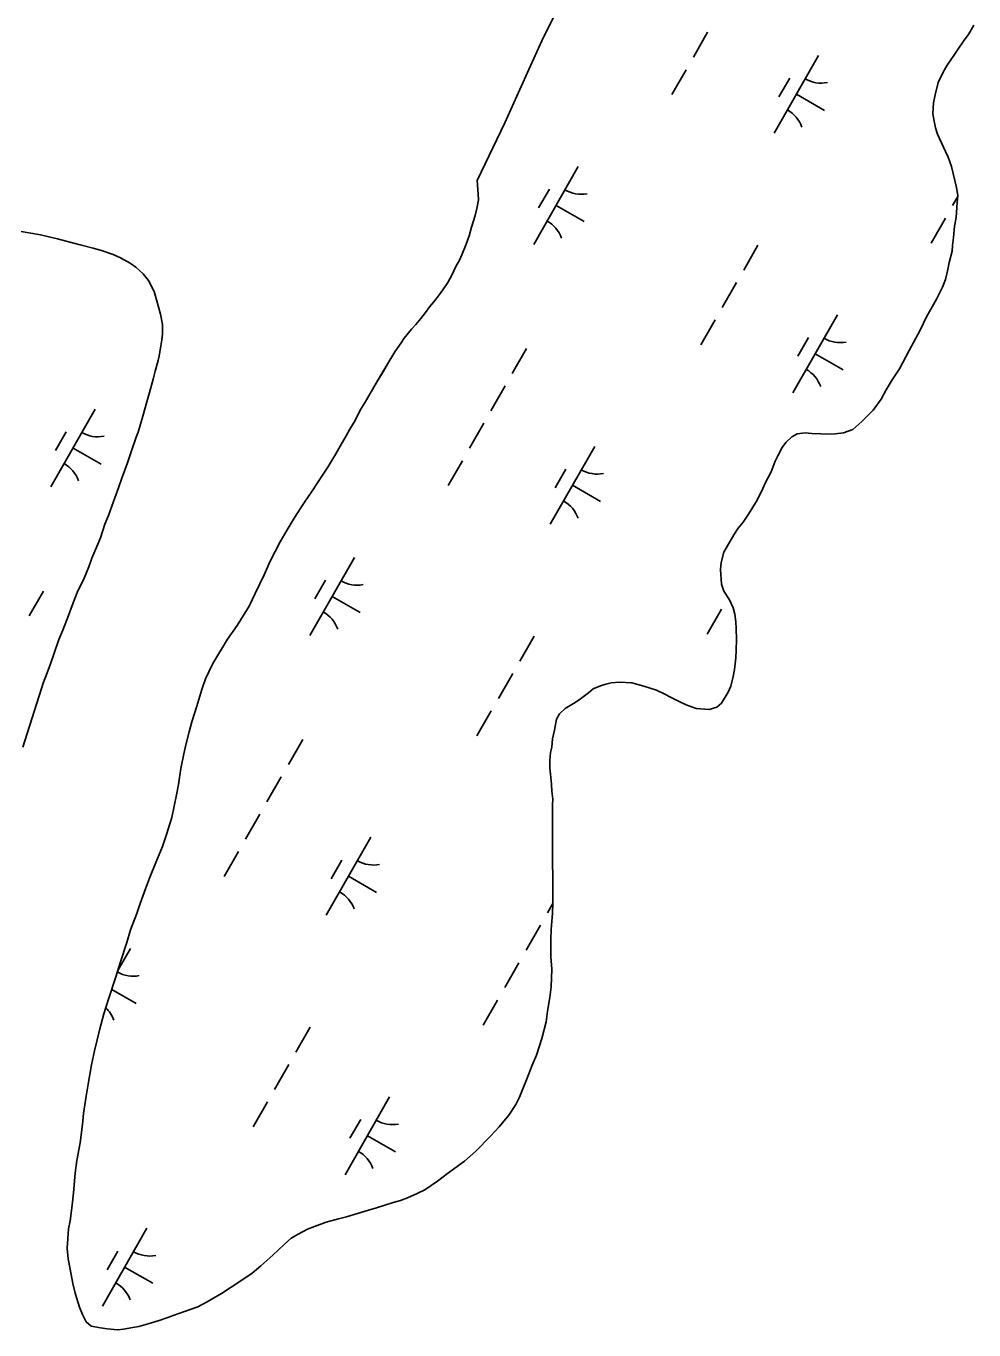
# Model space of a CAD drawing. Extents: x 3930721 to 3950824, y 220441 to 242861.
# Drawn here: x 3942237 to 3942765, y 225847 to 226573 of the extents above; entities that cross this region are included whole.
import ezdxf

# ---------------------------------------------------------------- set-up
doc = ezdxf.new("R2010")
doc.units = 0
doc.layers.add('V-TOPO-SHOR', color=7, linetype='Continuous')
doc.layers.add('V-WETL-SWMP', color=7, linetype='Continuous')

msp = doc.modelspace()

# ---------------------------------------------------------------- linework, layer by layer
at = {"layer": 'V-TOPO-SHOR'}
for points in [[(3942488.15, 226487.02), (3942503.56, 226519.27), (3942516.96, 226548.88), (3942524.16, 226564.9), (3942531.16, 226579.1), (3942536.17, 226589.45), (3942543.97, 226606.08), (3942549.55, 226621.89), (3942555.53, 226638.31), (3942574.19, 226681.76)], [(3942488.15, 226487.02), (3942488.8, 226479.54), (3942488.81, 226476.3), (3942488.03, 226471.45), (3942487.04, 226467.6), (3942485.05, 226461.11), (3942483.66, 226456.25), (3942482.06, 226451.59), (3942479.67, 226445.71), (3942478.27, 226442.67), (3942476.26, 226439.22), (3942474.06, 226434.35), (3942471.86, 226430.29), (3942469.05, 226426.23), (3942467.24, 226423.59), (3942464.02, 226419.53), (3942461.81, 226416.88), (3942459.4, 226413.63), (3942456.79, 226410.18), (3942453.98, 226406.93), (3942451.56, 226404.29), (3942447.54, 226399.21), (3942445.74, 226396.57), (3942442.32, 226391.69), (3942438.31, 226385.2), (3942435.7, 226380.53), (3942432.7, 226375.46), (3942429.89, 226370.59), (3942425.68, 226363.69), (3942423.07, 226359.22)], [(3942234.19, 226458.71), (3942238.45, 226457.93), (3942244.93, 226456.75), (3942249.58, 226455.76), (3942254.44, 226454.57), (3942261.94, 226452.59), (3942267.01, 226451.2), (3942274.3, 226449.42), (3942278.96, 226448.02), (3942285.45, 226445.83), (3942289.5, 226444.04), (3942294.78, 226441.03), (3942298.03, 226438.82), (3942302.09, 226435), (3942305.15, 226431.37), (3942308.21, 226425.32), (3942309.86, 226419.26), (3942311.72, 226412.59), (3942312.96, 226406.93), (3942312.79, 226401.67), (3942312.6, 226398.23), (3942312.02, 226394.99), (3942311.23, 226390.33), (3942310.44, 226386.89), (3942308.85, 226380.81), (3942307.66, 226376.36), (3942305.68, 226369.06), (3942304.09, 226363.79), (3942301.91, 226355.89), (3942299.32, 226346.98), (3942298.12, 226344.14), (3942295.33, 226335.42), (3942293.34, 226329.75), (3942290.15, 226321.23), (3942288.36, 226315.96), (3942285.57, 226308.26), (3942282.77, 226300.56), (3942280.77, 226295.69), (3942278.39, 226287.99), (3942276.39, 226283.12), (3942273.59, 226276.64), (3942271.8, 226271.97), (3942269.2, 226265.48), (3942265.4, 226257.58), (3942262.6, 226250.28), (3942260.61, 226244.8), (3942257.42, 226236.69), (3942255.22, 226231.42), (3942252.43, 226223.32), (3942250.43, 226217.84), (3942248.04, 226211.36), (3942246.65, 226207.71), (3942235.1, 226171.43)], [(3942423.07, 226359.22), (3942420.27, 226353.34), (3942417.26, 226348.47), (3942415.26, 226344.82), (3942411.85, 226339.13), (3942409.44, 226334.87), (3942405.03, 226327.36), (3942401.62, 226322.29), (3942396, 226313.76), (3942391.98, 226307.87), (3942386.16, 226298.94), (3942382.35, 226292.45), (3942378.34, 226285.75), (3942372.94, 226275), (3942369.54, 226267.49), (3942364.54, 226256.95), (3942361.13, 226250.05), (3942354.51, 226239.29), (3942349.09, 226231.58), (3942340.87, 226217.98), (3942336.87, 226209.46), (3942334.88, 226203.58), (3942332.09, 226194.26), (3942329.31, 226185.54), (3942327.71, 226180.07), (3942325.93, 226172.78), (3942324.75, 226167.72), (3942323.17, 226159.62), (3942321.8, 226150.71), (3942320.62, 226144.83), (3942319.44, 226138.55), (3942318.06, 226132.28), (3942315.07, 226122.75), (3942312.88, 226116.06), (3942309.08, 226107.14), (3942305.69, 226098.43), (3942303.5, 226092.55), (3942300.5, 226084.44), (3942298.51, 226078.76), (3942295.12, 226069.64), (3942292.93, 226062.55), (3942289.35, 226051.4), (3942286.96, 226043.5), (3942282.78, 226031.13), (3942280.19, 226022.83), (3942278.01, 226014.52), (3942275.04, 226002.36), (3942273.26, 225994.47), (3942271.5, 225983.73), (3942270.32, 225977.05), (3942268.95, 225967.33), (3942268.38, 225961.26), (3942267.02, 225951.14), (3942265.25, 225941.21), (3942264.27, 225934.13), (3942263.32, 225923.2), (3942262.55, 225916.31), (3942261.38, 225907.61), (3942260.59, 225903.15), (3942259.84, 225892.43), (3942260.28, 225886.36)]]:
    msp.add_lwpolyline(points, dxfattribs=at)
at = {"layer": 'V-WETL-SWMP'}
for p, q in [((3942616.55, 226569.6), (3942608.6, 226555.72)), ((3942678.38, 226556.76), (3942653.53, 226513.37)), ((3942604.62, 226548.78), (3942596.67, 226534.89)), ((3942662.24, 226544.1), (3942656.28, 226533.69)), ((3942665.95, 226535.06), (3942681.57, 226526.12)), ((3942544.51, 226494.87), (3942519.66, 226451.48)), ((3942528.37, 226482.21), (3942522.41, 226471.8)), ((3942532.09, 226473.17), (3942547.71, 226464.23)), ((3942755.81, 226478.06), (3942752.94, 226473.05)), ((3942748.96, 226466.11), (3942741.01, 226452.23)), ((3942644.58, 226451.04), (3942636.63, 226437.16)), ((3942632.66, 226430.21), (3942624.71, 226416.33)), ((3942620.73, 226409.39), (3942612.78, 226395.5)), ((3942688.85, 226412.2), (3942664, 226368.81)), ((3942515.69, 226393.49), (3942507.74, 226379.6)), ((3942672.71, 226399.55), (3942666.75, 226389.13)), ((3942676.43, 226390.51), (3942692.05, 226381.56)), ((3942503.76, 226372.66), (3942495.81, 226358.78)), ((3942275.45, 226359.76), (3942250.6, 226316.38)), ((3942491.83, 226351.84), (3942483.88, 226337.95)), ((3942259.31, 226347.11), (3942253.35, 226336.7)), ((3942263.03, 226338.07), (3942278.65, 226329.12)), ((3942553.66, 226338.99), (3942528.81, 226295.6)), ((3942479.9, 226331.01), (3942471.95, 226317.13)), ((3942537.52, 226326.34), (3942531.56, 226315.92)), ((3942541.23, 226317.29), (3942556.85, 226308.35)), ((3942419.79, 226277.1), (3942394.94, 226233.71)), ((3942403.65, 226264.44), (3942397.69, 226254.03)), ((3942246.63, 226258.39), (3942238.68, 226244.5)), ((3942407.37, 226255.4), (3942422.99, 226246.46)), ((3942624.25, 226248.34), (3942616.29, 226234.46)), ((3942519.87, 226233.27), (3942511.91, 226219.39)), ((3942507.94, 226212.44), (3942499.99, 226198.56)), ((3942496.01, 226191.62), (3942488.06, 226177.73)), ((3942390.97, 226175.72), (3942383.02, 226161.84)), ((3942379.04, 226154.89), (3942371.09, 226141.01)), ((3942367.11, 226134.07), (3942359.16, 226120.18)), ((3942428.94, 226121.22), (3942404.09, 226077.83)), ((3942355.19, 226113.24), (3942347.23, 226099.36)), ((3942412.8, 226108.57), (3942406.84, 226098.15)), ((3942416.52, 226099.53), (3942432.14, 226090.58)), ((3942530.33, 226084.36), (3942527.36, 226079.17)), ((3942523.38, 226072.23), (3942515.43, 226058.34)), ((3942295.07, 226059.33), (3942288.03, 226047.03)), ((3942511.45, 226051.4), (3942503.5, 226037.52)), ((3942284.6, 226036.52), (3942298.27, 226028.69)), ((3942499.53, 226030.57), (3942491.58, 226016.69)), ((3942395.15, 226015.5), (3942387.2, 226001.62)), ((3942383.22, 225994.68), (3942375.27, 225980.79)), ((3942371.29, 225973.85), (3942363.34, 225959.97)), ((3942439.41, 225976.66), (3942414.57, 225933.27)), ((3942423.28, 225964.01), (3942417.31, 225953.6)), ((3942426.99, 225954.97), (3942442.61, 225946.02)), ((3942304.22, 225903.45), (3942279.37, 225860.06)), ((3942288.08, 225890.8), (3942282.12, 225880.39)), ((3942291.8, 225881.76), (3942307.42, 225872.81))]:
    msp.add_line(p, q, dxfattribs=at)
for points in [[(3942260.28, 225886.36), (3942259.84, 225892.43), (3942260.59, 225903.15), (3942261.38, 225907.61), (3942262.55, 225916.32), (3942263.32, 225923.2), (3942264.27, 225934.13), (3942265.25, 225941.21), (3942267.02, 225951.14), (3942268.38, 225961.26), (3942268.95, 225967.33), (3942270.32, 225977.05), (3942271.5, 225983.73), (3942273.26, 225994.46), (3942275.04, 226002.36), (3942278.01, 226014.52), (3942280.19, 226022.83), (3942282.78, 226031.13), (3942286.96, 226043.5), (3942289.35, 226051.4), (3942292.93, 226062.55), (3942295.12, 226069.64), (3942298.51, 226078.76), (3942300.5, 226084.44), (3942303.5, 226092.55), (3942305.69, 226098.42), (3942309.08, 226107.14), (3942312.88, 226116.06), (3942315.07, 226122.75), (3942318.06, 226132.28), (3942319.44, 226138.55), (3942320.62, 226144.83), (3942321.8, 226150.71), (3942323.17, 226159.62), (3942324.75, 226167.72), (3942325.93, 226172.78), (3942327.72, 226180.07), (3942329.31, 226185.55), (3942332.09, 226194.26), (3942334.88, 226203.58), (3942336.87, 226209.46), (3942340.87, 226217.98), (3942349.09, 226231.58), (3942354.51, 226239.29), (3942361.13, 226250.05), (3942364.54, 226256.95), (3942369.54, 226267.49), (3942372.94, 226275), (3942378.34, 226285.75), (3942382.35, 226292.45), (3942386.16, 226298.94), (3942391.98, 226307.87), (3942396, 226313.76), (3942401.62, 226322.29), (3942405.03, 226327.36), (3942409.44, 226334.87), (3942411.85, 226339.13), (3942415.26, 226344.82), (3942417.26, 226348.47), (3942420.27, 226353.34), (3942423.07, 226359.22), (3942425.68, 226363.69), (3942429.89, 226370.59), (3942432.7, 226375.46), (3942435.71, 226380.53), (3942438.31, 226385.2), (3942442.32, 226391.69), (3942445.74, 226396.57), (3942447.54, 226399.21), (3942451.56, 226404.29), (3942453.98, 226406.93), (3942456.79, 226410.18), (3942459.4, 226413.63), (3942461.81, 226416.88), (3942464.02, 226419.53), (3942467.24, 226423.59), (3942469.05, 226426.23), (3942471.86, 226430.29), (3942474.06, 226434.35), (3942476.26, 226439.21), (3942478.27, 226442.67), (3942479.67, 226445.71), (3942482.06, 226451.59), (3942483.66, 226456.25), (3942485.05, 226461.11), (3942487.04, 226467.6), (3942488.03, 226471.45), (3942488.81, 226476.3), (3942488.8, 226479.54), (3942488.15, 226487.02), (3942503.56, 226519.27), (3942516.96, 226548.88), (3942524.16, 226564.9), (3942531.16, 226579.1)], [(3942764.86, 226573.66), (3942761.86, 226568.38), (3942759.45, 226565.14), (3942755.83, 226560.06), (3942753.62, 226556.61), (3942750.01, 226551.33), (3942747.81, 226547.47), (3942745, 226541.59), (3942743.22, 226534.7), (3942742.43, 226530.25), (3942742.06, 226524.18), (3942742.69, 226520.13), (3942743.52, 226516.49), (3942744.55, 226512.86), (3942746.8, 226508.02), (3942749.05, 226503.17), (3942750.48, 226500.14), (3942752.33, 226494.89), (3942755.23, 226483.18), (3942755.86, 226478.52), (3942755.47, 226474.88), (3942754.91, 226466.38), (3942754.12, 226461.72), (3942753.55, 226455.25), (3942752.97, 226450.79), (3942752.78, 226447.76), (3942751, 226441.48), (3942750.41, 226437.43), (3942749.02, 226431.96), (3942747.43, 226427.7), (3942744.02, 226421.01), (3942738.41, 226411.06), (3942735.01, 226403.76), (3942728.8, 226392.4), (3942723.39, 226382.25), (3942719.38, 226375.96), (3942715.96, 226370.48), (3942713.16, 226365.21), (3942708.74, 226359.11), (3942706.12, 226356.47), (3942702.5, 226352.81), (3942697.47, 226348.33), (3942692.22, 226346.48), (3942687.57, 226346.05), (3942682.92, 226345.83), (3942679.68, 226346.01), (3942674.62, 226346.19), (3942670.77, 226346.57), (3942666.33, 226345.94), (3942663.5, 226344.31), (3942660.08, 226341.05), (3942658.07, 226338.41)], [(3942234.19, 226458.71), (3942238.45, 226457.93), (3942244.93, 226456.75), (3942249.58, 226455.76), (3942254.45, 226454.57), (3942261.94, 226452.59), (3942267.01, 226451.2), (3942274.3, 226449.42), (3942278.96, 226448.02), (3942285.45, 226445.83), (3942289.5, 226444.04), (3942294.78, 226441.03), (3942298.03, 226438.82), (3942302.09, 226435), (3942305.15, 226431.37), (3942308.21, 226425.32), (3942309.86, 226419.26), (3942311.72, 226412.59), (3942312.96, 226406.93), (3942312.79, 226401.67), (3942312.6, 226398.23), (3942312.02, 226394.99), (3942311.23, 226390.33), (3942310.44, 226386.89), (3942308.85, 226380.81), (3942307.66, 226376.36), (3942305.68, 226369.06), (3942304.09, 226363.79), (3942301.9, 226355.89), (3942299.32, 226346.98), (3942298.12, 226344.14), (3942295.33, 226335.42), (3942293.34, 226329.75), (3942290.15, 226321.23), (3942288.36, 226315.96), (3942285.56, 226308.26), (3942282.77, 226300.56), (3942280.78, 226295.69), (3942278.39, 226287.99), (3942276.39, 226283.12), (3942273.59, 226276.64), (3942271.8, 226271.97), (3942269.2, 226265.49), (3942265.4, 226257.58), (3942262.6, 226250.28), (3942260.61, 226244.8), (3942257.42, 226236.69), (3942255.22, 226231.42), (3942252.43, 226223.32), (3942250.44, 226217.84), (3942248.04, 226211.36), (3942246.65, 226207.71), (3942235.1, 226171.43)], [(3942658.07, 226338.41), (3942655.67, 226333.74), (3942654.06, 226330.7), (3942651.87, 226324.82), (3942648.87, 226319.14), (3942647.27, 226315.49), (3942644.06, 226309), (3942639.25, 226301.29), (3942636.24, 226296.82), (3942633.62, 226293.37), (3942631.22, 226289.71), (3942627.61, 226283.62), (3942625.6, 226279.97), (3942624.02, 226274.3), (3942623.63, 226270.45), (3942624.28, 226262.16), (3942625.52, 226258.32), (3942628.78, 226253.49), (3942630.82, 226249.05), (3942631.65, 226245.61), (3942632.28, 226241.16), (3942632.5, 226237.52), (3942632.54, 226231.45), (3942632.37, 226225.38), (3942632.19, 226221.13), (3942631.41, 226214.65), (3942630.82, 226210.81), (3942629.44, 226205.34), (3942628.04, 226202.09), (3942624.23, 226196), (3942621.61, 226193.77), (3942617.37, 226192.33), (3942610.08, 226192.9), (3942604.61, 226195.09), (3942600.75, 226196.89), (3942595.88, 226199.29), (3942592.64, 226200.9), (3942587.97, 226203.1), (3942581.08, 226205.49), (3942574.4, 226207.27), (3942567.52, 226207.64), (3942562.87, 226207.21), (3942559.83, 226206.59), (3942556.8, 226205.56), (3942552.77, 226203.92), (3942550.15, 226201.68), (3942545.71, 226198.42), (3942542.69, 226196.38), (3942537.25, 226192.92), (3942534.02, 226190.07), (3942532.42, 226187.02), (3942531.24, 226180.95), (3942530.05, 226176.08), (3942529.67, 226171.43), (3942529.08, 226168.39), (3942528.7, 226163.94), (3942528.72, 226159.69), (3942528.94, 226156.45), (3942529.58, 226150.79), (3942529.8, 226146.95), (3942530.23, 226142.5), (3942530.04, 226139.46), (3942530.17, 226116), (3942530.3, 226090.51), (3942530.33, 226084.44), (3942530.16, 226078.77), (3942529.4, 226070.07), (3942529.23, 226064.2), (3942529.28, 226054.69), (3942529.72, 226047.82), (3942529.37, 226037.9), (3942528.59, 226032.03), (3942527.41, 226024.33), (3942526.64, 226018.46), (3942524.26, 226009.14), (3942521.27, 225999.82), (3942518.87, 225994.35), (3942515.68, 225986.24), (3942513.68, 225981.17), (3942511.68, 225976.5), (3942509.68, 225972.45), (3942505.87, 225966.56), (3942500.44, 225960.06), (3942495.61, 225954.77), (3942487.36, 225946.43), (3942481.12, 225940.94), (3942471.65, 225934.01), (3942466, 225929.73), (3942458.95, 225924.84), (3942454.71, 225922.79), (3942449.26, 225920.34), (3942445.43, 225918.9), (3942441.39, 225917.87), (3942432.1, 225914.78), (3942425.83, 225912.93), (3942421.59, 225911.69), (3942415.33, 225909.84), (3942410.88, 225908.8), (3942404.02, 225906.95), (3942397.55, 225904.48), (3942393.72, 225903.05)], [(3942393.72, 225903.05), (3942388.47, 225900.19), (3942384.64, 225897.94), (3942380.61, 225894.48), (3942374.37, 225888.58), (3942367.73, 225882.48), (3942362.89, 225878.4), (3942358.26, 225875.35), (3942351.2, 225870.65), (3942345.76, 225867.19), (3942337.69, 225862.49), (3942332.65, 225859.63), (3942325.78, 225857.37), (3942321.34, 225855.73), (3942315.28, 225853.67), (3942311.04, 225852.03), (3942304.98, 225850.18), (3942299.73, 225848.74), (3942296.29, 225848.11), (3942291.24, 225847.27), (3942288, 225846.85), (3942282.13, 225847.43), (3942278.28, 225848.02), (3942273.22, 225849), (3942270.38, 225851.41), (3942268.33, 225855.45), (3942266.69, 225859.49), (3942264.22, 225867.36), (3942262.98, 225872.62), (3942261.52, 225880.7), (3942260.28, 225886.36)]]:
    msp.add_lwpolyline(points, dxfattribs=at)
for centre, start, end in [((3942679.89, 226558.91), 239.42788, 280.97154), ((3942652.43, 226510.98), 19.42788, 60.97154), ((3942546.02, 226497.02), 239.42788, 280.97154), ((3942518.56, 226449.08), 19.42788, 60.97154), ((3942690.36, 226414.36), 239.42788, 280.97154), ((3942662.91, 226366.42), 19.42788, 60.97154), ((3942276.96, 226361.92), 239.42788, 280.97154), ((3942249.5, 226313.98), 19.42788, 60.97154), ((3942555.17, 226341.15), 239.42788, 280.97154), ((3942527.71, 226293.21), 19.42788, 60.97154), ((3942421.3, 226279.25), 239.42788, 280.97154), ((3942393.85, 226231.32), 19.42788, 60.97154), ((3942430.45, 226123.38), 239.42788, 280.97154), ((3942402.99, 226075.44), 19.42788, 60.97154), ((3942296.58, 226061.49), 240.04799, 280.97154), ((3942269.13, 226013.55), 19.42788, 46.40927), ((3942440.92, 225978.82), 239.42788, 280.97154), ((3942413.47, 225930.88), 19.42788, 60.97154), ((3942305.73, 225905.61), 239.42788, 280.97154), ((3942278.28, 225857.67), 19.42788, 60.97154)]:
    msp.add_arc(centre, 17.62, start, end, dxfattribs=at)

doc.saveas('drawing.dxf')
